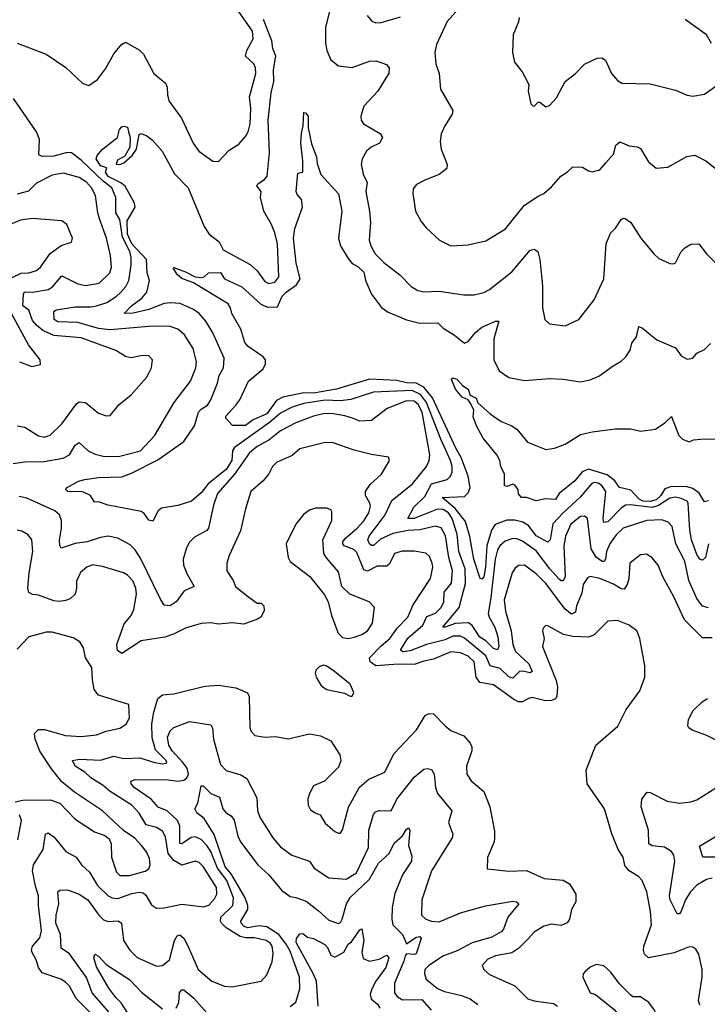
# Model space of a CAD drawing. Extents: x 1443846 to 1577407, y 839182 to 927291.
# Tile 368 of 535: x 1530908 to 1534459, y 895505 to 900594. Entities that reach past the tile are written whole.
import ezdxf

# ---------------------------------------------------------------- set-up
doc = ezdxf.new("R2010")
doc.units = 0

msp = doc.modelspace()

# ---------------------------------------------------------------- linework, layer by layer
at = {"layer": '0CON20XD'}
for points in [[(1530895, 900472), (1531045.2, 900415.2), (1531146.6, 900346.6), (1531235, 900263.3), (1531265, 900252.9), (1531310, 900285), (1531350.9, 900339.1), (1531395, 900417.5), (1531433.3, 900465), (1531455, 900477.5), (1531525, 900437.5), (1531547.5, 900415), (1531601.4, 900315), (1531662, 900265), (1531670, 900245), (1531670.8, 900205), (1531679.2, 900175), (1531743.3, 900085), (1531804.4, 899955), (1531834, 899915), (1531905, 899863.3), (1531935, 899861.2), (1531990.3, 899919.7), (1532039.1, 899950.9), (1532075, 899990), (1532088.9, 900015), (1532098.5, 900055), (1532101.5, 900135), (1532095.4, 900195), (1532128.5, 900315), (1532126.4, 900345), (1532116.7, 900365), (1532074.6, 900405), (1532080.4, 900435), (1532113.9, 900495), (1532110, 900535), (1532005.3, 900685)], [(1532512.7, 900657.3), (1532486.8, 900555), (1532487.8, 900475), (1532493.8, 900433.8), (1532515, 900385.8), (1532555, 900354.5), (1532625, 900346.2), (1532715, 900379.1), (1532748.6, 900381.4), (1532802.7, 900362.7), (1532815.8, 900345.8), (1532815, 900317.5), (1532757.1, 900225), (1532685, 900146.7), (1532670, 900095), (1532672.1, 900075), (1532684.4, 900055), (1532770, 900005), (1532781.8, 899985), (1532765.7, 899955), (1532724, 899935), (1532699.2, 899915), (1532677.5, 899875), (1532670.8, 899845), (1532682.5, 899795), (1532702.8, 899752.8), (1532695.5, 899705), (1532715.5, 899605), (1532719.1, 899545), (1532713.3, 899455), (1532720.9, 899425), (1532744.3, 899384.3), (1532788.5, 899338.5), (1532870.8, 899275), (1532930, 899215), (1532964.6, 899194.6), (1532995, 899187.3), (1533075, 899190.4), (1533202.1, 899172.1), (1533255, 899171.8), (1533305, 899184.4), (1533335, 899199.4), (1533449.4, 899290.6), (1533545, 899402.9), (1533565, 899407.5), (1533584, 899395), (1533594.4, 899354.4), (1533608, 899218), (1533608.6, 899105), (1533620.8, 899045), (1533645, 899022), (1533725, 899011.2), (1533796.2, 899045), (1533875, 899146.7), (1533925.5, 899255), (1533936.7, 899435), (1533958.9, 899491.1), (1533984.5, 899515.5), (1534015, 899561.2), (1534025, 899568), (1534035, 899566), (1534065, 899546), (1534115.8, 899465), (1534183.6, 899383.6), (1534208.8, 899358.8), (1534265, 899334), (1534285, 899331.2), (1534295, 899336.7), (1534324.5, 899395.5), (1534343.3, 899415), (1534375, 899434), (1534415, 899436), (1534454.5, 899384.5), (1534615, 899224)], [(1532702, 900615), (1532725.9, 900585.9), (1532747.7, 900577.7), (1532775, 900580), (1532875, 900608.2)], [(1533160, 900635), (1533115.3, 900584.7), (1533061.5, 900465), (1533052.2, 900425), (1533057.5, 900365), (1533073.8, 900315), (1533080.8, 900235), (1533144.4, 900125), (1533141.4, 900105), (1533104.4, 900045), (1533085.5, 900004.5), (1533079.4, 899965), (1533085.6, 899925), (1533115.6, 899845), (1533114.3, 899825), (1533075, 899793.1), (1533000, 899765), (1532957.7, 899742.3), (1532940.5, 899719.5), (1532938.8, 899695), (1532952.5, 899605), (1532980.9, 899550.9), (1533007.3, 899517.3), (1533076.7, 899455), (1533135, 899425.8), (1533225, 899430), (1533315, 899450), (1533417.8, 899512.2), (1533514.7, 899635.3), (1533585, 899682.2), (1533615.7, 899695), (1533655, 899729.5), (1533702.9, 899785), (1533736.2, 899805), (1533765, 899833.3), (1533815, 899832), (1533845, 899812), (1533865, 899808), (1533905, 899817.5), (1533935, 899853.8), (1533975, 899898.8), (1533987.5, 899945), (1534007.7, 899962.3), (1534055, 899941.1), (1534096.4, 899936.4), (1534115, 899928), (1534155, 899858.8), (1534195, 899826), (1534255, 899832), (1534352.7, 899887.3), (1534395, 899894), (1534451.2, 899865), (1534555, 899782.5)], [(1531365.4, 898085.4), (1531315, 898102.5), (1531295, 898100), (1531274.4, 898134.4), (1531235, 898153.1), (1531156.1, 898156.1), (1531145.6, 898165), (1531150, 898175), (1531211.4, 898208.6), (1531245, 898216.9), (1531315, 898228), (1531435, 898231.5), (1531485, 898250.3), (1531621, 898319), (1531755, 898414.5), (1531811.1, 898495), (1531831.5, 898565), (1531845, 898581.5), (1531878.1, 898601.9), (1531892.7, 898625), (1531930.3, 898715), (1531937.7, 898755), (1531961.1, 898795), (1531964.6, 898845), (1531905.9, 898975), (1531869.1, 899035), (1531835.4, 899075), (1531806.3, 899096.3), (1531737.4, 899127.4), (1531685, 899130.5), (1531655, 899126.5), (1531575, 899096.4), (1531495, 899077.4), (1531447.5, 899075), (1531485.4, 899115), (1531539.1, 899155), (1531564.1, 899185.9), (1531578.4, 899245), (1531566.9, 899285), (1531563.7, 899355), (1531487.5, 899435), (1531464.2, 899485), (1531463.7, 899555), (1531505.3, 899625), (1531501, 899645), (1531452.9, 899733), (1531430.6, 899750.6), (1531365, 899782.5), (1531350.8, 899805), (1531357.7, 899827.7), (1531325, 899838.4), (1531302.7, 899875), (1531308.5, 899891.5), (1531335.4, 899924.6), (1531413.8, 899985), (1531424.1, 900025.9), (1531435, 900040), (1531445.9, 900044.1), (1531465, 900038.5), (1531470, 900015), (1531478.2, 899985), (1531476.7, 899935), (1531451.7, 899888.3), (1531412.8, 899867.2), (1531407.1, 899847.1), (1531425, 899844.6), (1531446, 899854), (1531488.8, 899891.2), (1531510.8, 899925), (1531525, 900001.2), (1531535.5, 900005.5), (1531565, 899993.1), (1531593, 899973), (1531644.4, 899915), (1531707, 899797), (1531778.8, 899725), (1531861.5, 899525), (1531887.3, 899485), (1531937.6, 899445), (1531959.5, 899405), (1532097.9, 899327.9), (1532135.2, 899295.2), (1532175, 899240.9), (1532195, 899230.8), (1532225, 899236.5), (1532247.3, 899265), (1532241.7, 899391.7), (1532239.1, 899435), (1532225, 899492), (1532208.2, 899535), (1532168.2, 899605), (1532152.1, 899675), (1532154.4, 899705), (1532133.5, 899735), (1532137.5, 899745), (1532172.8, 899767.2), (1532185.4, 899785), (1532198.8, 899905), (1532191.3, 900075), (1532206.4, 900215), (1532221.3, 900275), (1532218.8, 900335), (1532230.8, 900405), (1532214.7, 900445), (1532211, 900485), (1532167.8, 900595)], [(1533488.1, 900605), (1533485, 900582.5), (1533456.2, 900515), (1533454, 900425), (1533463.8, 900375), (1533503.3, 900325), (1533533.3, 900265), (1533537.5, 900255), (1533533.8, 900225), (1533548.3, 900158.3), (1533558.3, 900148.3), (1533565, 900147.5), (1533585, 900167.5), (1533595, 900167.5), (1533625, 900143.3), (1533645, 900150), (1533680.9, 900189.1), (1533725.6, 900274.4), (1533778, 900315), (1533825, 900363.8), (1533890, 900395), (1533915, 900396.2), (1533933.3, 900385), (1533964, 900315), (1533995, 900278.8), (1534017.5, 900265), (1534165, 900261.4), (1534295, 900229.2), (1534355, 900204.2), (1534385, 900199.2), (1534445, 900209.2), (1534510, 900255)], [(1534480.9, 900470.9), (1534455, 900515.7), (1534345.2, 900595.2)], [(1530875, 898299.4), (1530935, 898308.4), (1531035, 898310), (1531132.5, 898327.5), (1531166, 898344), (1531195, 898394.4), (1531215, 898408.9), (1531262.2, 898365), (1531297.6, 898347.6), (1531345.4, 898335.4), (1531425, 898337.3), (1531532.2, 898365), (1531603.8, 898443.8), (1531705.5, 898615), (1531790.9, 898725), (1531817.9, 898795), (1531820.8, 898825), (1531803.9, 898895), (1531759.1, 898965), (1531725, 898994.6), (1531685, 899008.7), (1531595, 899009.2), (1531375, 898990), (1531315, 898997.3), (1531208.8, 899028.8), (1531105, 899033), (1531086.5, 899045), (1531084, 899085), (1531096.7, 899095), (1531195, 899110.5), (1531275, 899109.8), (1531305, 899115.2), (1531357.5, 899132.5), (1531406.9, 899163.1), (1531429.7, 899185), (1531456.3, 899215), (1531471.2, 899245), (1531484.4, 899325), (1531484.4, 899365), (1531476.2, 899395), (1531439.3, 899469.3), (1531425, 899561.5), (1531404.3, 899595), (1531404.8, 899675), (1531384, 899725), (1531338.5, 899758.5), (1531225, 899868.6), (1531175, 899905.2), (1531152.5, 899907.5), (1531085, 899889.2), (1531025, 899887.5), (1531006.9, 899895), (1531010, 899975), (1530994.7, 900015), (1530875.9, 900185.9)], [(1534464.8, 897885.2), (1534449.5, 897815), (1534435, 897799.7), (1534420.3, 897805), (1534405, 897829.6), (1534377.7, 897905), (1534369, 897955), (1534361.1, 898095), (1534354.4, 898105), (1534325, 898120), (1534295, 898125.2), (1534265, 898120.7), (1534207.7, 898082.3), (1534175, 898073.1), (1534063.4, 898086.6), (1534036, 898084), (1534015, 898070), (1533945, 897998.8), (1533925, 897994.4), (1533922, 898015), (1533935.1, 898155.1), (1533915, 898186.2), (1533895, 898199), (1533875, 898202.4), (1533861.1, 898195), (1533803.4, 898126.6), (1533715, 898045.6), (1533661.4, 897988.6), (1533647, 897905), (1533635, 897893.8), (1533575, 897926.6), (1533535, 897978.9), (1533507.4, 897997.4), (1533465, 898007.3), (1533423.1, 898006.9), (1533363.9, 897985), (1533345, 897956.2), (1533320.4, 897875), (1533314.5, 897765), (1533305.7, 897715), (1533295, 897702.1), (1533285.4, 897705.4), (1533252.8, 897805), (1533233.1, 897923.1), (1533210.5, 898000.5), (1533157.3, 898067.3), (1533089.2, 898125), (1533205, 898129.4), (1533225, 898148.9), (1533233.8, 898175), (1533224.5, 898235), (1533188.9, 898331.1), (1533162, 898375), (1533040.2, 898640.2), (1532995, 898694.6), (1532955, 898715.6), (1532905, 898716.5), (1532855, 898729.5), (1532715, 898736.1), (1532545, 898683.9), (1532425, 898663.8), (1532375, 898665.7), (1532267.8, 898642.2), (1532234.9, 898625.1), (1532185, 898556.6), (1532114.3, 898525.7), (1532075, 898496.8), (1532006.4, 898496.4), (1531972.5, 898535), (1531972.9, 898545), (1532025, 898600.8), (1532045, 898628.8), (1532090, 898725), (1532165, 898790), (1532176.9, 898815), (1532177.8, 898835), (1532165, 898851.6), (1532088.7, 898905), (1532071.6, 898925), (1532050.6, 898995), (1532004, 899075), (1531997.5, 899105), (1531984.3, 899125), (1531805, 899233.4), (1531745, 899255.9), (1531722.6, 899275), (1531700.6, 899309.4), (1531705, 899313.8), (1531765, 899291.1), (1531815, 899264.7), (1531845, 899260.6), (1531860, 899265), (1531883.9, 899286.1), (1531945, 899286.7), (1531966.7, 899255), (1532055, 899213.3), (1532153.3, 899123.3), (1532187.8, 899107.8), (1532239.5, 899110.5), (1532264.2, 899165), (1532284.4, 899185), (1532337.4, 899222.6), (1532356.2, 899255), (1532335.6, 899335), (1532321.8, 899465), (1532329.6, 899515), (1532368.6, 899625), (1532363.3, 899665), (1532340.4, 899690.4), (1532336.5, 899705), (1532345, 899800), (1532370, 899805), (1532370, 899865), (1532359.4, 899955), (1532362.7, 900007.3), (1532372.9, 900045), (1532375, 900113.3), (1532385, 900112.9), (1532398.2, 900095), (1532398.2, 900035), (1532415, 899952.5), (1532440.8, 899885), (1532445, 899850), (1532464.2, 899794.2), (1532554.2, 899694.2), (1532571.1, 899605), (1532555.4, 899465), (1532565.5, 899425), (1532605, 899359.4), (1532625, 899334.4), (1532655, 899317.8), (1532685, 899288.1), (1532694.7, 899245), (1532725, 899176), (1532776, 899106), (1532811.9, 899081.9), (1532905, 899042.4), (1532974.1, 899025.9), (1533067.5, 899027.5), (1533095, 899000), (1533154, 898964), (1533205, 898922), (1533225, 898931.4), (1533262.6, 898977.4), (1533295, 899004), (1533365, 899035.6), (1533382.5, 899035), (1533357.3, 898945), (1533357.5, 898835), (1533385, 898778.6), (1533435, 898743.8), (1533515, 898729.2), (1533645, 898738.9), (1533715, 898736.7), (1533805, 898722.2), (1533855, 898731.9), (1533898.5, 898751.5), (1533972.5, 898805), (1534015, 898828.1), (1534038.6, 898851.4), (1534060, 898885), (1534068.8, 898921.2), (1534094, 898955), (1534105, 899007.5), (1534125, 899000), (1534199.1, 898939.1), (1534295, 898897.5), (1534325, 898856.2), (1534355, 898838.8), (1534385, 898843.8), (1534405, 898870), (1534445, 898890), (1534475, 898920)], [(1530895.6, 898494.4), (1530935, 898487.5), (1531005, 898443.1), (1531035, 898435.6), (1531065, 898447.1), (1531125, 898504.4), (1531201.3, 898608.7), (1531215, 898618.5), (1531247.5, 898615), (1531315, 898560), (1531355, 898546), (1531375, 898548.8), (1531421.4, 898605), (1531484.3, 898655), (1531563.8, 898745), (1531575, 898767.5), (1531589.2, 898795), (1531593.3, 898835), (1531575.9, 898855.9), (1531542.3, 898857.7), (1531484.2, 898845.8), (1531455, 898853.1), (1531405, 898883.3), (1531225, 898949.5), (1531085, 898962), (1531028.2, 898988.2), (1530994.3, 899014.3), (1530975, 899038.4), (1530955, 899092.1), (1530925, 899115.7), (1530927.6, 899175), (1530933.5, 899186.5), (1530975, 899184.7), (1531055, 899198.6), (1531076.9, 899213.1), (1531125, 899269.5), (1531207.8, 899227.8), (1531249.2, 899220.8), (1531317.8, 899232.2), (1531373.5, 899285), (1531382.9, 899315), (1531376.8, 899375), (1531355.9, 899465), (1531320.8, 899565), (1531311.1, 899595), (1531300.3, 899685), (1531278.5, 899725), (1531253.3, 899753.3), (1531215, 899777.5), (1531135, 899799.7), (1531075, 899790.8), (1530995, 899748.8), (1530953.2, 899706.8), (1530895, 899691.4)], [(1530868.8, 899261.2), (1530915, 899283.4), (1530955, 899285.9), (1530995, 899297.9), (1531015.5, 899315), (1531065, 899385.6), (1531122.8, 899427.2), (1531175, 899443.8), (1531180.8, 899465), (1531152, 899535), (1531125, 899553.8), (1530975, 899566.2), (1530912.6, 899557.4), (1530863.1, 899536.9)], [(1530907.5, 898825), (1530971.7, 898801.7), (1531015, 898812.5), (1531013.3, 898835), (1530953.5, 898913.5), (1530855.6, 899095)], [(1534465, 898107.2), (1534445, 898102.1), (1534416.5, 898146.5), (1534385, 898171.1), (1534355, 898179.4), (1534275, 898180.6), (1534240.1, 898169.9), (1534219.4, 898135), (1534195, 898113.1), (1534165, 898103.5), (1534127.1, 898105), (1534108.1, 898115), (1534065, 898161.6), (1534005, 898175.4), (1533981.2, 898211.2), (1533941.6, 898241.6), (1533845, 898271.6), (1533813.3, 898256.7), (1533775, 898210.4), (1533694.4, 898145), (1533675, 898113.5), (1533622.9, 898117.1), (1533575, 898107.5), (1533525, 898123.8), (1533500, 898125), (1533483.9, 898143.9), (1533482.5, 898165), (1533465, 898187.5), (1533455, 898192.5), (1533425, 898181.2), (1533412.5, 898185), (1533412.5, 898245), (1533392.5, 898285), (1533387.5, 898315), (1533372.5, 898345), (1533301.2, 898431.2), (1533267.5, 898495), (1533250.7, 898540.7), (1533253.8, 898575), (1533237.6, 898607.6), (1533225, 898628.8), (1533192.8, 898642.8), (1533159.4, 898685), (1533138.8, 898735), (1533145, 898743.3), (1533165.7, 898735.7), (1533195, 898703.8), (1533223.5, 898683.5), (1533235, 898653.3), (1533265, 898638), (1533275, 898613.8), (1533337, 898557), (1533395, 898516.7), (1533446.7, 898496.7), (1533475, 898476.7), (1533530.8, 898410.8), (1533625, 898371.9), (1533670.9, 898379.1), (1533725, 898400.6), (1533805, 898449.2), (1533865, 898464.3), (1533985, 898480), (1534065, 898480), (1534115, 898466.9), (1534191.7, 898478.3), (1534240.5, 898509.5), (1534275, 898542.5), (1534311.9, 898445), (1534331.4, 898425), (1534365, 898412.7), (1534388.3, 898421.7), (1534445, 898426.7), (1534555, 898425.7)], [(1534465, 897554.6), (1534435, 897562.9), (1534405, 897602.5), (1534363.9, 897695), (1534342.6, 897795), (1534297.2, 897885), (1534277.1, 897975), (1534257.1, 897997.1), (1534225, 898009.1), (1534146.2, 898005), (1534024.5, 897965), (1533988, 897932), (1533955.8, 897885), (1533938.3, 897845), (1533933.4, 897805), (1533926.3, 897793.7), (1533916.7, 897793.3), (1533885, 897815.3), (1533859.5, 897859.5), (1533840.8, 898015), (1533825, 898028.2), (1533805, 898025.4), (1533755, 897986.2), (1533727.4, 897925), (1533719.1, 897875), (1533724.7, 897715.3), (1533715, 897694.4), (1533705, 897693.8), (1533695, 897701.8), (1533645.6, 897755), (1533575, 897849.5), (1533505, 897899.4), (1533475, 897911.3), (1533455, 897912.2), (1533415, 897898.4), (1533388.5, 897875), (1533376.3, 897853.7), (1533363.9, 897805), (1533341.9, 897605), (1533327, 897525), (1533332.2, 897505), (1533362.4, 897455), (1533376.7, 897405), (1533382.6, 897355), (1533375, 897336.5), (1533355, 897343.8), (1533315, 897384.3), (1533285, 897403.3), (1533245, 897462.2), (1533226.3, 897476.3), (1533156.4, 897473.6), (1533105, 897453.8), (1533093.6, 897455), (1533177.2, 897555), (1533210.1, 897679.9), (1533208.2, 897755), (1533175.4, 897845), (1533166.9, 897935), (1533141.1, 898015), (1533122, 898045), (1533095, 898061.5), (1533065, 898063.7), (1532946, 898016), (1532913.1, 898015), (1532943.4, 898075), (1532999.9, 898130.1), (1533035, 898194.7), (1533115, 898218.2), (1533133.8, 898235), (1533141.6, 898255), (1533141, 898285), (1533132.2, 898315), (1533082.3, 898425), (1533009.9, 898615), (1532977.4, 898657.4), (1532935, 898676.7), (1532735, 898668.3), (1532618.8, 898631.2), (1532564.6, 898624.6), (1532485, 898626.8), (1532375, 898610.2), (1532315, 898591.5), (1532255, 898560.2), (1532198.9, 898511.1), (1532017, 898383), (1532006.7, 898365), (1532004.3, 898315), (1531975, 898269.3), (1531881.2, 898195), (1531845, 898149), (1531795, 898105.4), (1531725, 898082.8), (1531640.2, 898069.8), (1531623.1, 898055), (1531595, 898001.2), (1531575, 898008), (1531550.9, 898040.9), (1531535, 898051.9), (1531365.4, 898085.4)], [(1534485, 897398.6), (1534435, 897398.8), (1534342, 897492), (1534285.4, 897615), (1534229.4, 897715), (1534205.6, 897775), (1534175, 897812.9), (1534145, 897832), (1534115, 897827.5), (1534059.2, 897785), (1534053.4, 897703.4), (1534045.8, 897674.2), (1534029.5, 897650.5), (1534015, 897652.3), (1533975, 897677.1), (1533903.6, 897706.4), (1533855, 897715.6), (1533840.5, 897709.5), (1533818.2, 897675), (1533810.8, 897629.1), (1533784.2, 897565), (1533779, 897531), (1533758.7, 897521.3), (1533725, 897547.6), (1533625, 897679.1), (1533575, 897729.6), (1533515.8, 897775), (1533485, 897773.5), (1533465, 897757.1), (1533452.3, 897735), (1533410.3, 897595), (1533416.3, 897536.3), (1533445.6, 897435.6), (1533454.1, 897364.1), (1533469.2, 897329.2), (1533537.8, 897265), (1533554.5, 897225.5), (1533545, 897218.2), (1533505, 897227.1), (1533488.6, 897225), (1533455, 897190.4), (1533435, 897198.2), (1533389.8, 897239.8), (1533338.5, 897255), (1533315, 897306), (1533205, 897397.6), (1533185, 897406.9), (1533145, 897407), (1533105, 897389.1), (1533008.2, 897365), (1532925, 897331.1), (1532886, 897326), (1532874.7, 897334.7), (1532912, 897398), (1532989.5, 897465), (1533010.3, 897509.7), (1533055, 897525.7), (1533084.3, 897555), (1533098.3, 897585), (1533101.1, 897635), (1533137.7, 897682.3), (1533143.5, 897745), (1533124.6, 897814.6), (1533106.6, 897926.6), (1533085, 897967.7), (1533055, 897976.5), (1532975, 897958), (1532915, 897953.5), (1532835, 897937.7), (1532771.5, 897908.5), (1532735, 897876.7), (1532725, 897875.6), (1532715, 897884.5), (1532706.8, 897905), (1532713.7, 897925), (1532796.4, 898035), (1532830.5, 898109.5), (1532936, 898195), (1533008.2, 898285), (1533022.2, 898315), (1533025.8, 898345), (1532986.2, 898565), (1532965.5, 898605), (1532945, 898621.7), (1532905, 898623.5), (1532806.2, 898583.8), (1532725, 898522.5), (1532665, 898518.2), (1532631.9, 898531.9), (1532587.2, 898547.2), (1532517.8, 898557.8), (1532475, 898556.8), (1532425, 898544), (1532335, 898510.9), (1532255, 898469.3), (1532195, 898420.7), (1532135, 898387.2), (1532094.1, 898355), (1532017.6, 898245), (1531928.9, 898145), (1531908.4, 898085), (1531882.9, 897965), (1531875, 897954.5), (1531811.2, 897918.8), (1531785, 897894.2), (1531768.9, 897865), (1531752.2, 897805), (1531753.6, 897775), (1531771.2, 897731.2), (1531810, 897665), (1531757.6, 897642.4), (1531715.6, 897585), (1531685, 897564.3), (1531655, 897567.5), (1531633, 897603), (1531531.3, 897811.3), (1531505, 897853.1), (1531479.5, 897879.5), (1531415, 897914.7), (1531364.7, 897924.7), (1531325, 897918.2), (1531256, 897895), (1531195, 897886.3), (1531123.1, 897863.1), (1531115.5, 897875.5), (1531114, 897904), (1531124, 897965), (1531123.8, 898005), (1531113.5, 898035), (1531090, 898055), (1530945, 898121.6), (1530905, 898128.9)], [(1534421, 895501), (1534413.7, 895525), (1534433.1, 895645), (1534433.3, 895685), (1534415, 895763.8), (1534400, 895790), (1534385, 895800.8), (1534365, 895801.4), (1534288.3, 895771.7), (1534155, 895744.4), (1534135, 895764), (1534129.2, 895785), (1534131.8, 895805), (1534171.8, 895915), (1534166.2, 895985), (1534146.1, 896086.1), (1534122.9, 896145), (1534104.2, 896165), (1534055, 896195.6), (1534032.9, 896222.9), (1534024.5, 896265), (1533998.9, 896305), (1533966.2, 896386.2), (1533927.5, 896515), (1533838.1, 896645), (1533833.1, 896715), (1533884.4, 896845), (1533997.9, 896942.1), (1534040.6, 897029.4), (1534111.5, 897125), (1534136.4, 897195), (1534136.1, 897255), (1534110.7, 897395), (1534095, 897436), (1534056.2, 897465), (1533995, 897488.9), (1533945, 897485.7), (1533930.3, 897469.7), (1533874.7, 897415.3), (1533845, 897402.2), (1533765, 897405.5), (1533715.8, 897415.8), (1533635, 897461.2), (1533625, 897462.5), (1533611.4, 897448.6), (1533608, 897435), (1533615.9, 897395.9), (1533608.6, 897355), (1533678.2, 897178.2), (1533685.3, 897145.3), (1533682.8, 897095), (1533675, 897083.9), (1533654.3, 897075.7), (1533623.3, 897073.3), (1533555, 897090), (1533535, 897085.5), (1533505, 897067.5), (1533485, 897067.7), (1533459.6, 897079.6), (1533355, 897155.3), (1533285, 897168.6), (1533265.2, 897195), (1533254.7, 897275), (1533225, 897303.8), (1533185, 897322.3), (1533135, 897326.1), (1533045, 897288.6), (1532995, 897278.9), (1532945, 897260.7), (1532863.2, 897263.2), (1532748, 897255), (1532718.5, 897275), (1532714.5, 897295), (1532775, 897358.1), (1532819.7, 897395), (1532859.4, 897450.6), (1532912.8, 897505), (1532940.4, 897569.6), (1533030, 897705), (1533041.3, 897765), (1533038.7, 897785), (1533025, 897820), (1533005, 897836.4), (1532945, 897846.9), (1532883.6, 897846.4), (1532844.4, 897835), (1532817.8, 897782.2), (1532805, 897770), (1532755, 897768.6), (1532705, 897742.9), (1532685, 897750.4), (1532649.5, 897839.5), (1532633.1, 897855), (1532584.4, 897875), (1532576.2, 897885), (1532576.7, 897895), (1532590, 897915), (1532650.5, 897965), (1532685, 898004), (1532711.4, 898045), (1532719.5, 898079.5), (1532717.1, 898095), (1532694.7, 898135), (1532694.8, 898155.2), (1532718.9, 898191.1), (1532777.1, 898245), (1532818.8, 898315), (1532813.6, 898333.6), (1532725, 898346.9), (1532635, 898368.9), (1532526.9, 898406.9), (1532485, 898408.6), (1532355, 898376.5), (1532315, 898341.4), (1532235, 898305.8), (1532214.2, 898285), (1532195, 898246.7), (1532165, 898210), (1532102.5, 898155), (1532074.4, 898065), (1532048.8, 897951.2), (1531989.4, 897825), (1531977.8, 897785), (1531978.1, 897745), (1532011.4, 897695), (1532022.9, 897665), (1532084.7, 897614.7), (1532135, 897578.8), (1532155, 897578.9), (1532168.9, 897565), (1532170.6, 897539.4), (1532153.4, 897506.6), (1532136.2, 897495), (1532065, 897470), (1532005, 897476.1), (1531935, 897470), (1531895, 897476.4), (1531845, 897472.7), (1531765, 897449.6), (1531702.6, 897417.4), (1531657.8, 897402.2), (1531535, 897383.3), (1531435, 897318.6), (1531413.6, 897333.6), (1531409.1, 897365), (1531448, 897472), (1531483.1, 897515), (1531497.9, 897545), (1531510.8, 897625), (1531507.5, 897655), (1531493.1, 897693.1), (1531465, 897722.9), (1531445, 897734.4), (1531335, 897768.5), (1531285, 897776.7), (1531255, 897764.3), (1531222.8, 897737.2), (1531201.7, 897691.7), (1531201.9, 897655), (1531194.5, 897625.5), (1531168.6, 897601.4), (1531145, 897592.5), (1531113.7, 897586.3), (1531085, 897590.4), (1531005, 897618.9), (1530975, 897622.9), (1530955, 897634), (1530950, 897655), (1530956.6, 897735), (1530976.5, 897845), (1530971.4, 897905), (1530952.1, 897932.1), (1530919.7, 897949.7), (1530895, 897955.6)], [(1532605, 897396.2), (1532635, 897402), (1532675, 897415.8), (1532705, 897436), (1532730.8, 897475), (1532740.8, 897555), (1532713.8, 897585), (1532613.8, 897625), (1532572, 897665), (1532555, 897740), (1532491.8, 897811.8), (1532478.5, 897835), (1532474.5, 897905), (1532519.4, 898005), (1532520.5, 898050.5), (1532515, 898060), (1532495, 898070), (1532435, 898069.2), (1532405, 898058), (1532373.6, 898036.4), (1532335, 897986.2), (1532284, 897885), (1532294.4, 897815), (1532305, 897794.4), (1532405.7, 897715.7), (1532481.7, 897621.7), (1532502, 897585), (1532518.6, 897515), (1532552.3, 897422.3), (1532575, 897400), (1532605, 897396.2)], [(1530885, 896552.1), (1530925, 896560.2), (1531065, 896561.9), (1531115, 896544), (1531195, 896462.5), (1531295, 896397.1), (1531347.9, 896377.9), (1531370.3, 896360.3), (1531380.6, 896335), (1531382.9, 896265), (1531408.3, 896188.3), (1531425, 896171.5), (1531475, 896170.6), (1531556.4, 896193.6), (1531575, 896205.6), (1531582.8, 896225), (1531578, 896258), (1531563.8, 896293.8), (1531536.9, 896325), (1531503.5, 896363.5), (1531445, 896403.3), (1531336, 896505), (1531190.6, 896600.6), (1531125, 896654), (1531071.9, 896721.9), (1531012.9, 896812.9), (1530988.6, 896875), (1530985.4, 896905), (1531005, 896925.4), (1531035.5, 896924.5), (1531145, 896894.7), (1531225, 896889.6), (1531305, 896898.2), (1531355, 896917.5), (1531425, 896931.9), (1531457.6, 896952.4), (1531475.5, 896985), (1531471.2, 897055), (1531315, 897103.1), (1531292.8, 897132.8), (1531285, 897182.5), (1531280.4, 897245), (1531247.9, 897295), (1531238, 897348), (1531218.9, 897378.9), (1531185, 897399.4), (1531075, 897428.5), (1531045, 897428.5), (1530955.5, 897404.5), (1530895, 897340.8)], [(1532615, 897096.7), (1532625, 897097.5), (1532633.6, 897116.4), (1532615, 897160), (1532534.3, 897224.3), (1532495, 897252.5), (1532475, 897257.5), (1532455, 897250), (1532437.7, 897232.3), (1532434.1, 897215.9), (1532440, 897195), (1532462.5, 897155), (1532475, 897144), (1532495, 897132.5), (1532585, 897113.8), (1532615, 897096.7)], [(1531270, 895465), (1531199.2, 895535), (1531165, 895598), (1531145, 895620), (1531120, 895635), (1531025, 895667.3), (1531005.4, 895695), (1530994, 895734), (1530972.2, 895772.3), (1530968.8, 895785), (1530974.2, 895805), (1531012.1, 895847.9), (1531021, 895885), (1531005.2, 896015), (1531006, 896065), (1530989.3, 896115), (1530974, 896195), (1530978.9, 896225), (1531029.2, 896305), (1531041.9, 896385), (1531055, 896391.9), (1531085, 896371.2), (1531146.5, 896295), (1531199.4, 896265), (1531226.5, 896225), (1531268.5, 896188.5), (1531309.2, 896119.2), (1531365, 896066.1), (1531385, 896055.4), (1531415, 896051.3), (1531487, 896077), (1531525, 896085.2), (1531545, 896081.8), (1531559.1, 896069.1), (1531589.1, 896019.1), (1531615, 896002.5), (1531655, 896003.6), (1531745, 896021.8), (1531858.8, 896008.8), (1531885, 896016.9), (1531915, 896050), (1531926.5, 896075), (1531925, 896108.6), (1531855, 896217.5), (1531835, 896238.5), (1531815, 896244.4), (1531745, 896224.3), (1531705, 896248.2), (1531674.9, 896285), (1531660.3, 896370.3), (1531645, 896400), (1531615, 896419.1), (1531562.1, 896432.1), (1531525, 896492.9), (1531486.7, 896535), (1531375, 896604.8), (1531339.2, 896635), (1531274.9, 896674.9), (1531244.8, 896704.8), (1531194.6, 896735), (1531181.4, 896765), (1531217.3, 896772.7), (1531325, 896766.7), (1531395, 896787.2), (1531445, 896775.7), (1531528.1, 896778.1), (1531605.3, 896754.7), (1531645, 896747.7), (1531665, 896750.6), (1531668.9, 896755), (1531664.4, 896765), (1531610.2, 896820.2), (1531592.3, 896882.3), (1531591, 896955), (1531600.5, 897015), (1531620.7, 897085), (1531645, 897104.6), (1531705, 897110.4), (1531865, 897148.9), (1531935, 897153.8), (1532025, 897140.9), (1532084.5, 897114.5), (1532093.3, 897095), (1532097.5, 896935), (1532104.3, 896914.3), (1532123.3, 896895), (1532175, 896885.5), (1532229.2, 896889.2), (1532295, 896876.2), (1532324.3, 896884.3), (1532405, 896903.1), (1532462.2, 896892.2), (1532515, 896866.2), (1532561.1, 896795), (1532566.6, 896763.4), (1532555, 896731.2), (1532482.3, 896657.7), (1532425, 896634), (1532404.2, 896595), (1532396, 896565), (1532398, 896535), (1532410.5, 896510.5), (1532433.9, 896493.9), (1532460, 896485), (1532485, 896442), (1532535, 896398.8), (1532555, 896388.8), (1532565, 896390), (1532575, 896406.7), (1532606.7, 896523.3), (1532662.3, 896627.7), (1532711.5, 896668.5), (1532794.6, 896705.4), (1532840.9, 896799.1), (1532957.3, 896922.7), (1533002.4, 896997.6), (1533022.4, 897007.6), (1533045, 897005.6), (1533104.7, 896944.7), (1533135, 896920.5), (1533201.9, 896891.9), (1533234.5, 896855), (1533242.7, 896835), (1533242.7, 896815), (1533215.5, 896735), (1533217.3, 896695), (1533239.4, 896659.4), (1533305.4, 896605.4), (1533336.9, 896525), (1533359.5, 896399.5), (1533360, 896365), (1533358.6, 896345), (1533323.9, 896263.9), (1533322.5, 896205), (1533435, 896192.5), (1533526.3, 896196.3), (1533616.7, 896155), (1533715, 896145.9), (1533747.7, 896127.7), (1533779.6, 896075), (1533781.1, 896035), (1533757.3, 895995), (1533747.5, 895945), (1533735, 895925.6), (1533705, 895912.7), (1533655, 895918.9), (1533615, 895908.6), (1533565, 895878.6), (1533535, 895845.6)], [(1534515, 896864.4), (1534456, 896895), (1534381.9, 896921.9), (1534363.4, 896933.4), (1534358.6, 896945), (1534362.6, 896977.4), (1534386.5, 897023.5), (1534432.2, 897067.8), (1534460, 897085)], [(1531215.7, 896075), (1531259.6, 896045), (1531317.3, 895965), (1531341.4, 895941.4), (1531365, 895932.8), (1531416, 895936), (1531434.3, 895925), (1531443.6, 895835), (1531477.3, 895785), (1531515, 895746.5), (1531615, 895702.2), (1531645, 895705.6), (1531681.5, 895735), (1531708, 895835), (1531720.9, 895859.1), (1531735, 895864.4), (1531755, 895846.7), (1531777, 895807), (1531829.5, 895685), (1531901.1, 895625), (1531965, 895599.6), (1532005.5, 895595.5), (1532154.6, 895625.4), (1532185, 895656.9), (1532211.5, 895725), (1532216.9, 895766.9), (1532212, 895805), (1532201.5, 895821.5), (1532181.5, 895835), (1532118.9, 895848.9), (1532075, 895847.8), (1532046.2, 895856.2), (1531975, 895899.8), (1531949.6, 895925), (1531944.8, 895935), (1531947.7, 895955), (1532008.3, 896015), (1532013, 896055), (1531978, 896145), (1531929.4, 896209.4), (1531895.4, 896295), (1531875, 896326.6), (1531845, 896356.2), (1531815, 896370), (1531793.7, 896366.3), (1531745, 896333.9), (1531735.6, 896335.6), (1531736, 896425), (1531723.3, 896455), (1531669.6, 896505), (1531623.3, 896523.3), (1531586.4, 896565), (1531499.1, 896625), (1531483.1, 896645), (1531481.7, 896658.3), (1531505, 896666.2), (1531675, 896665.2), (1531725, 896658.4), (1531755, 896662.9), (1531771.6, 896675), (1531779.8, 896695), (1531773.2, 896725), (1531750.6, 896755), (1531695.7, 896815), (1531678.6, 896845), (1531671.8, 896885), (1531685, 896918.1), (1531705, 896935.5), (1531785, 896967.3), (1531895, 896950), (1531903.5, 896933.5), (1531908.9, 896875), (1531944.4, 896744.4), (1531975, 896713.3), (1532050.9, 896690.9), (1532081.3, 896671.3), (1532132.4, 896572.4), (1532137.1, 896505), (1532149.2, 896469.2), (1532215.4, 896365.4), (1532255, 896318.6), (1532314.2, 896275), (1532405, 896245.6), (1532429.2, 896209.2), (1532505, 896158.5), (1532595, 896151.6), (1532647.6, 896185), (1532709, 896315), (1532711.6, 896405), (1532735, 896486.7), (1532745, 896499.1), (1532765, 896507.3), (1532826.9, 896505), (1532856.7, 896565), (1532945, 896679.5), (1532995, 896720), (1533015, 896724.4), (1533035, 896719.2), (1533049.4, 896695), (1533055.5, 896625), (1533066.4, 896595), (1533140, 896505), (1533122.9, 896445), (1533145.7, 896385), (1533140.8, 896365), (1533034.6, 896195), (1532985.5, 896045), (1532982.9, 895965), (1533005.7, 895945), (1533035, 895935.3), (1533075, 895931.2), (1533185, 895977.5), (1533314.6, 896014.6), (1533455, 896037.3), (1533473.3, 896035), (1533486, 896025), (1533428.6, 895955), (1533406.9, 895893.1), (1533395, 895879.6), (1533347.3, 895852.7), (1533245, 895822.8), (1533167.9, 895782.1), (1533097.5, 895755), (1533020.4, 895705), (1533000, 895685), (1532998.7, 895665), (1533007.1, 895635), (1533065, 895587.3), (1533101.5, 895571.5), (1533190.5, 895550.5), (1533235, 895533.4), (1533275, 895503.8)], [(1534485, 896156.2), (1534455, 896150.8), (1534405, 896120.8), (1534371.3, 896085), (1534345.9, 896045), (1534325, 895986), (1534315, 895973.3), (1534303.1, 895973.1), (1534267.4, 896045), (1534263.2, 896065), (1534290.7, 896245), (1534286.2, 896275), (1534274.4, 896295), (1534238, 896318), (1534174.6, 896324.6), (1534158.1, 896335), (1534155.3, 896405), (1534117.1, 896525), (1534121.8, 896565), (1534148.3, 896601.7), (1534165, 896599.4), (1534252.5, 896555), (1534315, 896544.4), (1534375, 896551.9), (1534405, 896562.5), (1534536.2, 896645)], [(1532305, 895493.6), (1532334.1, 895515.9), (1532354.7, 895585), (1532353.1, 895645), (1532305, 895780), (1532285, 895816.4), (1532246.6, 895865), (1532185, 895905.5), (1532145, 895910.9), (1532085, 895901), (1532065, 895908.4), (1532051.2, 895925), (1532050.9, 895935), (1532085.6, 895995), (1532085.5, 896015), (1532072.9, 896055), (1531999.5, 896179.5), (1531969.6, 896215), (1531912.5, 896382.5), (1531860.5, 896465), (1531822.5, 896495), (1531812, 896515), (1531828.1, 896545), (1531845, 896633.8), (1531855, 896634.2), (1531895, 896594.4), (1531940, 896575), (1531957.1, 896515), (1531974.5, 896495), (1531999.5, 896479.5), (1532015.8, 896455.9), (1532034.4, 896374.4), (1532048.8, 896345), (1532138.8, 896225), (1532194, 896174), (1532259.6, 896095), (1532305, 896062.7), (1532335, 896057.8), (1532387.2, 896037.2), (1532450.4, 895990.4), (1532505, 895939.6), (1532555, 895921.8), (1532565, 895927.8), (1532573.4, 895945), (1532595.6, 896025), (1532615, 896057.5), (1532715, 896151.4), (1532760.5, 896235), (1532816.5, 896285), (1532842.1, 896337.9), (1532884.7, 896375.3), (1532905, 896410), (1532916.4, 896416.4), (1532922.9, 896405), (1532916.7, 896325), (1532932.9, 896272.9), (1532931.3, 896245), (1532884.7, 896175), (1532845, 896078), (1532832.6, 896005), (1532830, 895945), (1532835.6, 895915), (1532885.9, 895865.9), (1532905, 895816.8), (1532955, 895852.7), (1532975, 895856.1), (1532982, 895845), (1532955, 895766.4), (1532945, 895761.9), (1532905, 895765.4), (1532898.8, 895755), (1532892.3, 895727.7), (1532843.3, 895615), (1532843.4, 895565), (1532857.3, 895545), (1532885, 895528.2), (1532985, 895530), (1533033.3, 895475)], [(1530899.2, 896355), (1530916.7, 896455), (1530907.7, 896485)], [(1534534.7, 896265.3), (1534436.7, 896265), (1534418.3, 896321.7), (1534562.2, 896407.8)], [(1531441.6, 895381.6), (1531282.5, 895565), (1531253.9, 895643.9), (1531165, 895765.4), (1531122.2, 895795), (1531119.7, 895865), (1531094.8, 895925), (1531096, 895965), (1531110.4, 896025), (1531105, 896086.2), (1531115.6, 896094.4), (1531155, 896096.5), (1531215.7, 896075)], [(1532449.8, 895495), (1532440.2, 895625), (1532424, 895665), (1532336.1, 895825), (1532337.6, 895845), (1532355, 895868.9), (1532371.1, 895871.1), (1532395, 895852.5), (1532425, 895845.6), (1532483.5, 895813.5), (1532498.3, 895798.2), (1532515, 895759.4), (1532535, 895748.9), (1532581.4, 895775), (1532604.5, 895815), (1532622.3, 895827.7), (1532665, 895890), (1532675.8, 895895.8), (1532685.3, 895835), (1532674.6, 895774.6), (1532682.2, 895742.2), (1532715, 895728.8), (1532765, 895738.5), (1532805, 895758.9), (1532814.4, 895745), (1532798.6, 895695), (1532747.5, 895625), (1532727.2, 895585), (1532718.5, 895555), (1532723.8, 895533.8), (1532756.2, 895505), (1532767.9, 895485)], [(1533535, 895845.6), (1533485.6, 895795), (1533449.3, 895770.7), (1533365, 895756.1), (1533325, 895738.6), (1533296.7, 895705), (1533306, 895685), (1533335, 895658.6), (1533465, 895600), (1533532.5, 895532.5), (1533565, 895522.5), (1533665, 895508.4), (1533685, 895494.7)], [(1531481.4, 895435), (1531432.8, 895512.7), (1531405, 895539.5), (1531369.2, 895589.1), (1531305, 895698.6), (1531291.2, 895745), (1531296.4, 895763.6), (1531315, 895754.2), (1531355, 895710.8), (1531475, 895632.7), (1531537, 895567), (1531645, 895480.8)], [(1534091.7, 895381.7), (1534145, 895384.4), (1534172, 895398), (1534193.3, 895455), (1534186.2, 895475), (1534157.5, 895515), (1534115, 895542.9), (1534075, 895544.4), (1534065, 895551.4), (1534005, 895610), (1533960.3, 895670.3), (1533924.2, 895704.2), (1533885, 895710), (1533855, 895697.5), (1533828.8, 895675), (1533818.3, 895661.7), (1533816.2, 895645), (1533854, 895565), (1533881.2, 895555), (1533978.3, 895478.3), (1534045, 895394), (1534091.7, 895381.7)], [(1531715.7, 895484.3), (1531730.7, 895515), (1531733.4, 895566.6), (1531745, 895580.6), (1531755, 895580), (1531807.4, 895537.4), (1531886.9, 895446.9)]]:
    msp.add_lwpolyline(points, dxfattribs=at)

doc.saveas('drawing.dxf')
